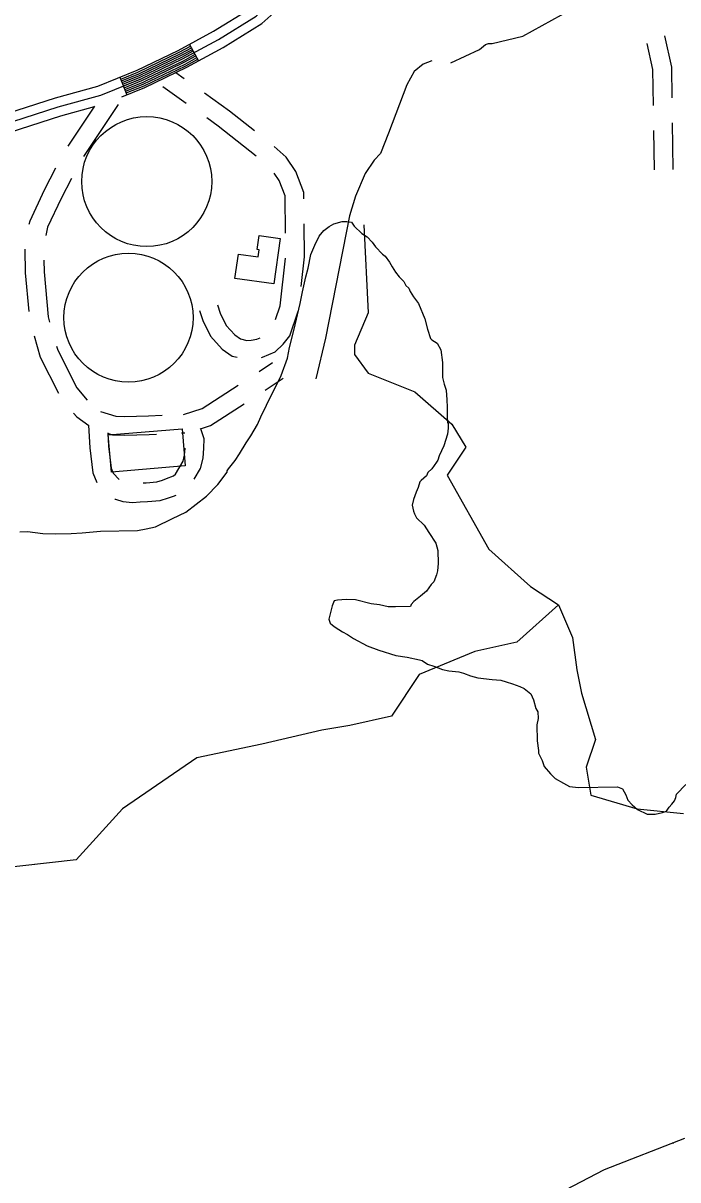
# Model space of a CAD drawing. Extents: x 3250478 to 3288318, y 788638 to 816472.
# Drawn here: x 3283065 to 3284112, y 801197 to 803045 of the extents above; entities that cross this region are included whole.
import ezdxf

# ---------------------------------------------------------------- set-up
doc = ezdxf.new("R2010")
doc.units = 0
for name, color, linetype in [('V-BLDG-OTLN', 7, 'Continuous'), ('V-DOMW-TANK', 7, 'Continuous'), ('V-ROAD-CNTR', 7, 'Continuous'), ('V-SITE-VEGE', 7, 'Continuous'), ('V-TOPO-SHOR', 7, 'Continuous'), ('V-WETL-SWMP', 7, 'Continuous')]:
    doc.layers.add(name, color=color, linetype=linetype)

msp = doc.modelspace()

# ---------------------------------------------------------------- linework, layer by layer
at = {"layer": 'V-BLDG-OTLN'}
for points in [[(3283403.8, 802637.1), (3283409.3, 802676), (3283441, 802671.5), (3283442.6, 802682.9), (3283439.4, 802683.4), (3283442.6, 802705.6), (3283476, 802700.8), (3283465.8, 802628.3)], [(3283201.2, 802386.9), (3283319.4, 802396.8), (3283324.4, 802337.5), (3283206.3, 802327.5)]]:
    msp.add_lwpolyline(points, close=True, dxfattribs=at)
at = {"layer": 'V-DOMW-TANK'}
for centre, radius in [((3283262.8, 802791.8), 103.9), ((3283233.7, 802574.4), 103.1)]:
    msp.add_circle(centre, radius, dxfattribs=at)
at = {"layer": 'V-ROAD-CNTR'}
for p, q in [((3283331.4, 803011), (3283345.8, 802984.7)), ((3283322.5, 802956), (3283309.3, 802965.4)), ((3283220, 802958.5), (3283231.2, 802930.7)), ((3283326.1, 802916.7), (3283288.8, 802943.1)), ((3283179.6, 802912.5), (3283137, 802848.2)), ((3283217.3, 802915), (3283162, 802831.7)), ((3284072.7, 802873.4), (3284073.7, 802810.8)), ((3284102.5, 802885.8), (3284103.7, 802811.3)), ((3283442.5, 802488.1), (3283463.8, 802502.6)), ((3283452.3, 802458.4), (3283480.7, 802477.9)), ((3283318.4, 802390.1), (3283323.6, 802390.4))]:
    msp.add_line(p, q, dxfattribs=at)
for points in [[(3279082.7, 801392.1), (3279366.7, 801503.1), (3279729.5, 801639.2), (3280211.4, 801821.3), (3280733.6, 802019.1), (3281207.6, 802201.4), (3281400.9, 802276.7), (3281838.7, 802438.4), (3281990.1, 802489.7), (3282194.7, 802565.3), (3282521.9, 802691.3), (3282958, 802858.7), (3283121.5, 802911.3), (3283189.6, 802930.1), (3283253.7, 802955.9), (3283320.1, 802987.7), (3283377.3, 803019), (3283437.7, 803056.4), (3283497.5, 803110.3), (3283521, 803145.5)], [(3282962.4, 802875.9), (3283117.3, 802925.7), (3283184.8, 802944.4), (3283247.6, 802969.6), (3283313.2, 803001.1), (3283369.7, 803032), (3283428.7, 803068.4), (3283486, 803120.2), (3283492.7, 803130.1)], [(3283222.9, 802927.3), (3283259.7, 802942.1), (3283326.9, 802974.4), (3283384.8, 803006), (3283446.8, 803044.3), (3283508.9, 803100.4), (3283527.9, 803128.8)], [(3284090, 803024.5), (3284101.2, 802974.4), (3284101.9, 802925.8)], [(3283221.2, 802955.7), (3283248.8, 802966.9), (3283314.6, 802998.4), (3283332.9, 803008.4)], [(3283222.3, 802953), (3283250, 802964.1), (3283316, 802995.7), (3283334.3, 803005.8)], [(3283223.4, 802950.2), (3283251.2, 802961.4), (3283317.3, 802993.1), (3283335.7, 803003.1)], [(3284062, 803012.3), (3284071.2, 802970.9), (3284072.1, 802913.4)], [(3283224.5, 802947.4), (3283252.5, 802958.6), (3283318.7, 802990.4), (3283337.2, 803000.5)], [(3283225.6, 802944.6), (3283253.7, 802955.9), (3283320.1, 802987.7), (3283338.6, 802997.9)], [(3283226.8, 802941.8), (3283254.9, 802953.1), (3283321.4, 802985), (3283340.1, 802995.2)], [(3283227.9, 802939), (3283256.1, 802950.4), (3283322.8, 802982.4), (3283341.5, 802992.6)], [(3283229, 802936.3), (3283257.3, 802947.6), (3283324.2, 802979.7), (3283342.9, 802990)], [(3283230.1, 802933.5), (3283258.5, 802944.9), (3283325.5, 802977), (3283344.4, 802987.3)], [(3283435, 802873), (3283395.2, 802904.6), (3283355.1, 802932.9)], [(3279175.7, 801410.3), (3279372.1, 801489.1), (3279734.8, 801625.2), (3280216.7, 801807.3), (3280738.9, 802005.1), (3281213, 802187.4), (3281406.2, 802262.7), (3281843.7, 802424.3), (3281995.1, 802475.5), (3282200, 802551.3), (3282527.2, 802677.3), (3282963, 802844.6), (3283125.8, 802896.9), (3283179.5, 802911.8)], [(3283437.8, 802832.5), (3283377.2, 802880.6), (3283358.8, 802893.6)], [(3283514, 802764.1), (3283514, 802774.5), (3283501.1, 802807.8), (3283485.6, 802830.6), (3283466.3, 802848.1)], [(3283117.2, 802813.5), (3283099.1, 802778.1), (3283076, 802728.8), (3283074.7, 802723.2)], [(3283484.5, 802709.6), (3283484, 802768.8), (3283474.4, 802793.8), (3283466.5, 802805.3)], [(3283142.4, 802796.9), (3283126.1, 802764.9), (3283104.5, 802719), (3283101.6, 802705.9)], [(3283509.6, 802624.4), (3283514.8, 802671.5), (3283514.4, 802724.1)], [(3283068.3, 802684), (3283068.7, 802646.2), (3283074.2, 802584.2)], [(3283468.6, 802571.4), (3283476, 802593.4), (3283484.4, 802669.6)], [(3283098.5, 802666.4), (3283098.7, 802647.7), (3283105.1, 802575.7), (3283107.6, 802567)], [(3283347.4, 802585.9), (3283352.3, 802570.1), (3283364.9, 802544.9), (3283383.5, 802524.1), (3283399.6, 802513.1), (3283407.1, 802511)], [(3283376, 802594.9), (3283380.2, 802581.4), (3283390, 802561.9), (3283403.5, 802546.8), (3283412.4, 802540.7), (3283422.8, 802537.7), (3283429.8, 802538.4), (3283438.9, 802540), (3283444, 802542.2)], [(3283446.3, 802510.8), (3283447.7, 802511), (3283467.9, 802520), (3283481, 802532), (3283491.4, 802545.1), (3283504.8, 802584.7)], [(3283082.7, 802545.3), (3283092.6, 802511.4), (3283121.9, 802453.8)], [(3283118.8, 802528.6), (3283120.6, 802522.5), (3283151.3, 802462.2), (3283167.9, 802442.3)], [(3283321.5, 802419.8), (3283351.6, 802429.5), (3283409.1, 802466.3)], [(3283348.7, 802397), (3283364.5, 802402.1), (3283418.7, 802436.8)], [(3283145.8, 802421.9), (3283151, 802415.7), (3283170.1, 802402)], [(3283188.7, 802424.7), (3283213.3, 802417.1), (3283227.4, 802416.5), (3283265.7, 802417.7), (3283287.5, 802418.7)], [(3283169.7, 802402.8), (3283171.8, 802366.4), (3283176.9, 802326.3), (3283183.1, 802311.1)], [(3283338.8, 802316.3), (3283348.7, 802333.4), (3283353.2, 802349.7), (3283354.1, 802366), (3283354.6, 802380.5), (3283349.9, 802395.2), (3283348.5, 802397.4)], [(3283199.9, 802389.9), (3283208.1, 802387.3), (3283227.2, 802386.5), (3283266.9, 802387.8), (3283278.5, 802388.3)], [(3283200.5, 802390.2), (3283201.7, 802369.2), (3283206.2, 802334), (3283209.4, 802326), (3283218.7, 802315.8)], [(3283257, 802310.4), (3283262.1, 802310.6), (3283278.8, 802312), (3283287.9, 802314.7), (3283294.6, 802317.2), (3283305.8, 802321.7), (3283308.7, 802324.1), (3283320.8, 802345.1), (3283323.4, 802354.5), (3283324, 802366.1)], [(3283212, 802284.5), (3283213, 802284.1), (3283224.5, 802280.7), (3283240, 802279), (3283252.6, 802280.1), (3283264.1, 802280.7), (3283284.4, 802282.3), (3283297.5, 802286.3), (3283305.4, 802289.2), (3283309.7, 802291)]]:
    msp.add_lwpolyline(points, dxfattribs=at)
at = {"layer": 'V-SITE-VEGE'}
for p, q in [((3283562, 802724.4), (3283574.9, 802727.9)), ((3283574.9, 802727.9), (3283582.4, 802728)), ((3283582.4, 802728), (3283590, 802727)), ((3283590, 802727), (3283594.5, 802720.6)), ((3283538.5, 802704.6), (3283546, 802713.4)), ((3283546, 802713.4), (3283554.5, 802720)), ((3283554.5, 802720), (3283562, 802724.4)), ((3283594.5, 802720.6), (3283606.5, 802709)), ((3283606.5, 802709), (3283615.2, 802703.7)), ((3283525, 802675.2), (3283531.2, 802690.4)), ((3283531.2, 802690.4), (3283538.5, 802704.6)), ((3283615.2, 802703.7), (3283622.9, 802695.2)), ((3283622.9, 802695.2), (3283628.5, 802687.7)), ((3283628.5, 802687.7), (3283639.5, 802676)), ((3283521, 802653.6), (3283525, 802675.2)), ((3283639.5, 802676), (3283643.8, 802672.8)), ((3283643.8, 802672.8), (3283650.5, 802663.2)), ((3283516.9, 802639.4), (3283521, 802653.6)), ((3283650.5, 802663.2), (3283654.9, 802655.7)), ((3283654.9, 802655.7), (3283660.5, 802647.2)), ((3283511.9, 802615.6), (3283516.9, 802639.4)), ((3283660.5, 802647.2), (3283666, 802639.7)), ((3283666, 802639.7), (3283673.7, 802632.3)), ((3283673.7, 802632.3), (3283677, 802625.8)), ((3283507.9, 802597.2), (3283511.9, 802615.6)), ((3283677, 802625.8), (3283681.4, 802621.6)), ((3283681.4, 802621.6), (3283683.6, 802616.2)), ((3283683.6, 802616.2), (3283689.2, 802607.7)), ((3283497.8, 802553.8), (3283507.9, 802597.2)), ((3283689.2, 802607.7), (3283696.9, 802597)), ((3283696.9, 802597), (3283707, 802572.3)), ((3283707, 802572.3), (3283711.6, 802556.2)), ((3283490.7, 802526.7), (3283497.8, 802553.8)), ((3283711.6, 802556.2), (3283716.2, 802541.2)), ((3283716.2, 802541.2), (3283718.4, 802539)), ((3283487.7, 802509.4), (3283490.7, 802526.7)), ((3283718.4, 802539), (3283727.1, 802533.8)), ((3283727.1, 802533.8), (3283732.7, 802523.1)), ((3283732.7, 802523.1), (3283735.2, 802502.6)), ((3283477.4, 802482.2), (3283487.7, 802509.4)), ((3283735.2, 802502.6), (3283735.6, 802478.8)), ((3283454.4, 802434.3), (3283477.4, 802482.2)), ((3283735.6, 802478.8), (3283737.9, 802468.1)), ((3283737.9, 802468.1), (3283741.3, 802458.4)), ((3283741.3, 802458.4), (3283742.6, 802443.3)), ((3283445, 802415.8), (3283454.4, 802434.3)), ((3283742.6, 802443.3), (3283742.8, 802431.4)), ((3283742.8, 802431.4), (3283743.1, 802416.3)), ((3283439.7, 802403.8), (3283445, 802415.8)), ((3283743.1, 802416.3), (3283743.2, 802406.6)), ((3283429.2, 802385.3), (3283439.7, 802403.8)), ((3283743.2, 802406.6), (3283744.3, 802405.5)), ((3283744.4, 802398), (3283743.5, 802388.2)), ((3283744.3, 802405.5), (3283744.4, 802398)), ((3283411.3, 802356.9), (3283421.9, 802374.4)), ((3283421.9, 802374.4), (3283429.2, 802385.3)), ((3283743.5, 802388.2), (3283737.3, 802369.8)), ((3283404, 802346), (3283411.3, 802356.9)), ((3283737.3, 802369.8), (3283730, 802353.4)), ((3283393.4, 802332.8), (3283404, 802346)), ((3283725.9, 802343.7), (3283718.5, 802332.7)), ((3283728, 802346.9), (3283725.9, 802343.7)), ((3283730, 802353.4), (3283728, 802346.9)), ((3283376.5, 802307.7), (3283391.3, 802327.4)), ((3283391.3, 802329.6), (3283393.4, 802332.8)), ((3283391.3, 802327.4), (3283391.3, 802329.6)), ((3283710, 802321.8), (3283701.5, 802314.1)), ((3283712.1, 802327.2), (3283710, 802321.8)), ((3283718.5, 802332.7), (3283712.1, 802327.2)), ((3283358.4, 802289.1), (3283376.5, 802307.7)), ((3283696.3, 802303.2), (3283693.2, 802295.6)), ((3283699.4, 802311.9), (3283696.3, 802303.2)), ((3283701.5, 802314.1), (3283699.4, 802311.9)), ((3283325.4, 802263.7), (3283358.4, 802289.1)), ((3283689, 802283.7), (3283687, 802275)), ((3283693.2, 802295.6), (3283689, 802283.7)), ((3283303.9, 802253.6), (3283325.4, 802263.7)), ((3283687, 802275), (3283689.3, 802265.3)), ((3283689.3, 802265.3), (3283690.5, 802261)), ((3283277.1, 802240.2), (3283303.9, 802253.6)), ((3283690.5, 802261), (3283693.8, 802254.6)), ((3283693.8, 802254.6), (3283705.9, 802242.9)), ((3283060.2, 802232.4), (3283072.1, 802232.6)), ((3283072.1, 802232.6), (3283096.9, 802229.7)), ((3283096.9, 802229.7), (3283116.4, 802229)), ((3283116.4, 802229), (3283142.3, 802229.4)), ((3283142.3, 802229.4), (3283159.6, 802230.8)), ((3283159.6, 802230.8), (3283188.7, 802233.4)), ((3283188.7, 802233.4), (3283248.1, 802234.4)), ((3283248.1, 802234.4), (3283262.1, 802236.7)), ((3283262.1, 802236.7), (3283277.1, 802240.2)), ((3283705.9, 802242.9), (3283713.7, 802231.1)), ((3283713.7, 802231.1), (3283724.7, 802214)), ((3283724.7, 802214), (3283728.2, 802202.2)), ((3283728.2, 802202.2), (3283728.5, 802181.7)), ((3283728.5, 802181.7), (3283727.6, 802169.8)), ((3283721.4, 802152.4), (3283717.2, 802148)), ((3283725.6, 802163.3), (3283721.4, 802152.4)), ((3283727.6, 802169.8), (3283725.6, 802163.3)), ((3283709.8, 802137.1), (3283700.2, 802129.4)), ((3283717.2, 802148), (3283709.8, 802137.1)), ((3283562.1, 802121.7), (3283558.9, 802114.1)), ((3283567.4, 802122.9), (3283562.1, 802121.7)), ((3283581.5, 802124.2), (3283567.4, 802122.9)), ((3283596.6, 802123.4), (3283581.5, 802124.2)), ((3283621.5, 802117.3), (3283596.6, 802123.4)), ((3283634.5, 802115.3), (3283621.5, 802117.3)), ((3283648.6, 802112.3), (3283634.5, 802115.3)), ((3283685.3, 802116.2), (3283684.3, 802112.9)), ((3283689.5, 802120.6), (3283685.3, 802116.2)), ((3283700.2, 802129.4), (3283689.5, 802120.6)), ((3283558.9, 802114.1), (3283553.9, 802092.4)), ((3283660.5, 802112.5), (3283648.6, 802112.3)), ((3283684.3, 802112.9), (3283660.5, 802112.5)), ((3283553.9, 802092.4), (3283556.2, 802086)), ((3283556.2, 802086), (3283559.5, 802082.8)), ((3283559.5, 802082.8), (3283563.8, 802079.6)), ((3283563.8, 802079.6), (3283575.8, 802072.3)), ((3283575.8, 802072.3), (3283583.5, 802068.1)), ((3283583.5, 802068.1), (3283593.3, 802061.8)), ((3283593.3, 802061.8), (3283615.1, 802050.2)), ((3283615.1, 802050.2), (3283633.6, 802043)), ((3283633.6, 802043), (3283660.7, 802034.8)), ((3283660.7, 802034.8), (3283679.1, 802031.8)), ((3283679.1, 802031.8), (3283698.6, 802027.8)), ((3283698.6, 802027.8), (3283702.9, 802026.8)), ((3283702.9, 802026.8), (3283711.7, 802020.5)), ((3283711.7, 802020.5), (3283721.5, 802017.4)), ((3283721.5, 802017.4), (3283735.6, 802012.2)), ((3283735.6, 802012.2), (3283745.3, 802010.2)), ((3283745.3, 802010.2), (3283761.6, 802008.3)), ((3283761.6, 802008.3), (3283769.2, 802006.3)), ((3283769.2, 802006.3), (3283780, 802002.1)), ((3283780, 802002.1), (3283792, 801999.1)), ((3283792, 801999.1), (3283814.7, 801996.2)), ((3283814.7, 801996.2), (3283828.7, 801995.4)), ((3283828.7, 801995.4), (3283837.4, 801992.3)), ((3283837.4, 801992.3), (3283847.2, 801989.2)), ((3283847.2, 801989.2), (3283859.2, 801985.1)), ((3283859.2, 801985.1), (3283865.7, 801981.9)), ((3283865.7, 801981.9), (3283876.6, 801973.5)), ((3283876.6, 801973.5), (3283881.1, 801963.8)), ((3283881.1, 801963.8), (3283884.6, 801949.8)), ((3283884.6, 801949.8), (3283887.9, 801944.5)), ((3283888.1, 801933.7), (3283886.1, 801923.9)), ((3283887.9, 801944.5), (3283888.1, 801933.7)), ((3283886.1, 801923.9), (3283886.5, 801898)), ((3283886.5, 801898), (3283888.9, 801882.9)), ((3283888.9, 801882.9), (3283889, 801878.6)), ((3283889, 801878.6), (3283894.6, 801866.8)), ((3283894.6, 801866.8), (3283898, 801857.2)), ((3283898, 801857.2), (3283907.9, 801845.4)), ((3283907.9, 801845.4), (3283915.6, 801838)), ((3283915.6, 801838), (3283928.6, 801830.7)), ((3283928.6, 801830.7), (3283938.4, 801825.4)), ((3283938.4, 801825.4), (3283952.5, 801823.5)), ((3283952.5, 801823.5), (3284015.1, 801824.5)), ((3284015.1, 801824.5), (3284022.8, 801821.4)), ((3284022.8, 801821.4), (3284028.3, 801811.8)), ((3284109.3, 801813.1), (3284124.2, 801828.4)), ((3284028.3, 801811.8), (3284031.7, 801803.2)), ((3284031.7, 801803.2), (3284038.3, 801795.7)), ((3284102, 801796.8), (3284106.2, 801802.2)), ((3284106.2, 801802.2), (3284108.3, 801807.7)), ((3284108.3, 801807.7), (3284109.3, 801813.1)), ((3284038.3, 801795.7), (3284047.1, 801788.3)), ((3284047.1, 801788.3), (3284062.3, 801781)), ((3284075.3, 801781.2), (3284087.1, 801783.6)), ((3284087.1, 801783.6), (3284093.5, 801785.8)), ((3284093.5, 801785.8), (3284097.8, 801792.4)), ((3284097.8, 801792.4), (3284102, 801796.8)), ((3284062.3, 801781), (3284075.3, 801781.2))]:
    msp.add_line(p, q, dxfattribs=at)
at = {"layer": 'V-TOPO-SHOR'}
for points in [[(3283748.8, 802981.4), (3283794.5, 803003.1), (3283804.1, 803010.6), (3283809.1, 803012.5), (3283814.6, 803012.7), (3283863.9, 803024.3), (3283925.5, 803058.2), (3283945.5, 803074.6), (3283970.3, 803086), (3284009.4, 803105)], [(3283718.2, 802984.9), (3283704.4, 802979.5), (3283690.4, 802967.9), (3283678.2, 802946.2), (3283649.4, 802869), (3283636.5, 802836.5), (3283626, 802826), (3283612, 802804.6), (3283596.2, 802768.5), (3283586.8, 802737.3), (3283548.5, 802541.4), (3283533.2, 802476.6)], [(3283609.5, 802722.9), (3283616.9, 802582.1), (3283594.6, 802530.2), (3283594.6, 802515.4), (3283616.9, 802485.8), (3283691, 802456.1), (3283750.2, 802404.3), (3283772.5, 802367.2), (3283742.8, 802322.8), (3283809.5, 802204.2), (3283876.2, 802144.9), (3283920.7, 802115.3), (3283942.9, 802063.4), (3283950.3, 802011.6), (3283957.7, 801974.5), (3283979.9, 801900.4), (3283965.1, 801856), (3283972.5, 801811.5), (3284046.6, 801789.3), (3284120.7, 801781.9)], [(3283920.7, 802115.3), (3283854, 802056), (3283787.3, 802041.2), (3283698.4, 802004.2), (3283653.9, 801937.5), (3283587.2, 801922.6), (3283542.8, 801915.2), (3283446.5, 801893), (3283342.7, 801870.8), (3283224.2, 801789.3), (3283150.1, 801707.8), (3283016.7, 801693), (3282964.8, 801670.7), (3282927.8, 801618.9), (3282824.1, 801544.8), (3282764.8, 801455.9), (3282735.2, 801411.4), (3282661.1, 801337.3), (3282601.8, 801329.9), (3282579.6, 801307.7), (3282572.2, 801278), (3282594.4, 801255.8), (3282698.1, 801189.1)]]:
    msp.add_lwpolyline(points, dxfattribs=at)
at = {"layer": 'V-WETL-SWMP'}
msp.add_line((3284102.6, 801255.6), (3284105, 801255.6), dxfattribs=at)
msp.add_lwpolyline([(3283869.7, 801148.3), (3283994.1, 801213.2), (3284122.7, 801263.5)], dxfattribs=at)

doc.saveas('drawing.dxf')
